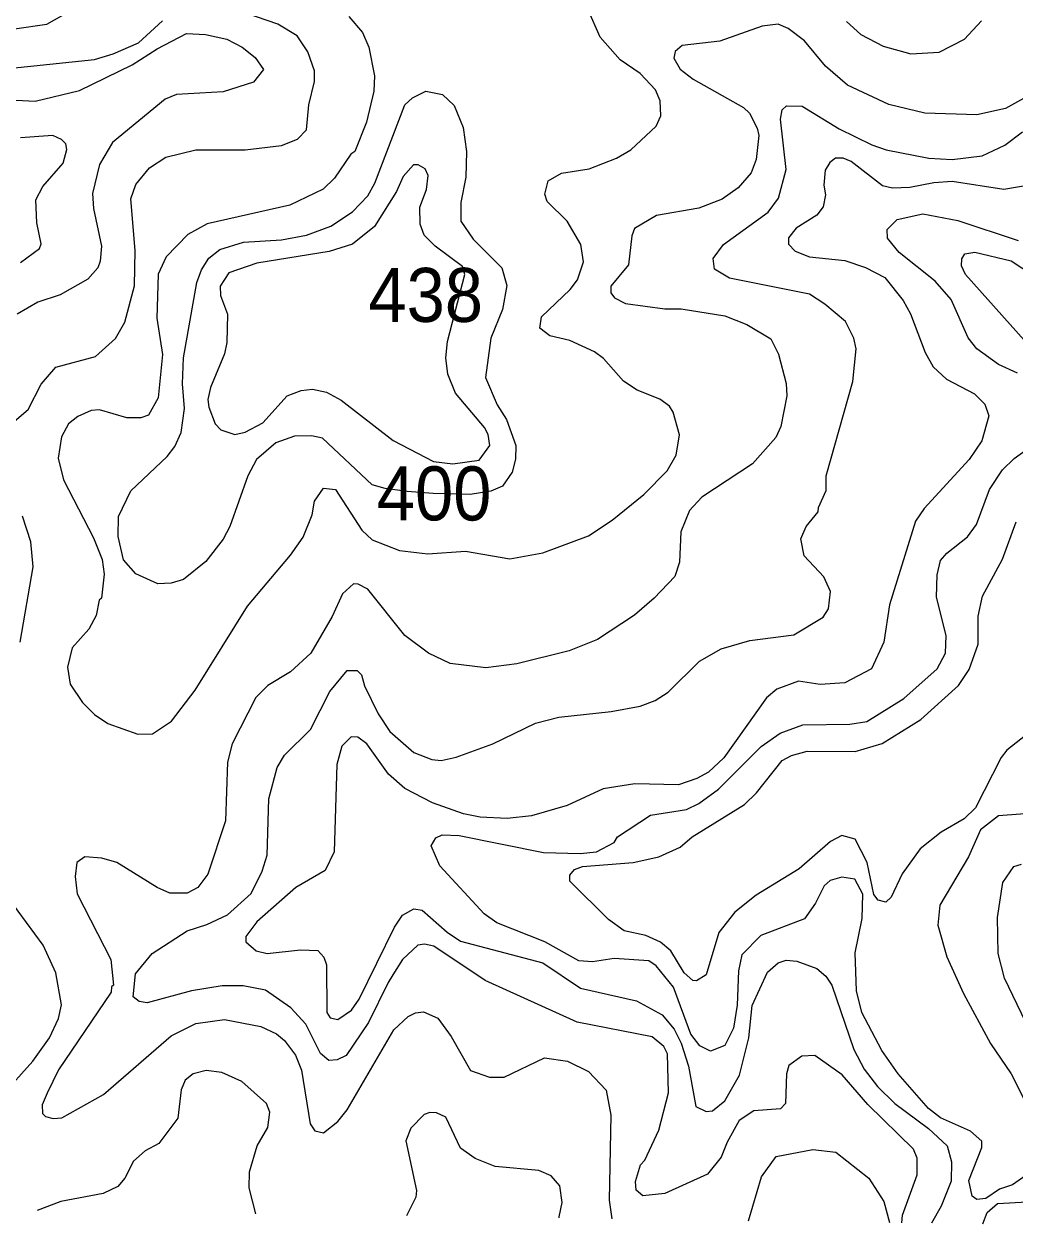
# Model space of a CAD drawing. Extents: x 673.6 to 698.9, y 7012 to 7040.1.
# Drawn here: x 675.544 to 677.012, y 7012.304 to 7014.081 of the extents above; entities that cross this region are included whole.
import ezdxf
from ezdxf.enums import TextEntityAlignment as Align

# ---------------------------------------------------------------- set-up
doc = ezdxf.new("R2010")
doc.units = 0
doc.header["$LTSCALE"] = 0.032
doc.layers.add('1', color=7, linetype='Continuous', lineweight=25)
doc.layers.add('2', color=7, linetype='Continuous', lineweight=13)
doc.layers.add('21', color=7, linetype='Continuous')
doc.layers.add('61', color=7, linetype='Continuous')

msp = doc.modelspace()

# ---------------------------------------------------------------- linework, layer by layer
at = {"layer": '1'}
msp.add_lwpolyline([(676.253, 7013.3963), (676.2355, 7013.3891), (676.2051, 7013.3837), (676.1502, 7013.3856), (676.1116, 7013.3885), (676.0793, 7013.3926), (676.0597, 7013.3984), (675.9862, 7013.4674), (675.9703, 7013.4709), (675.9448, 7013.4701), (675.9172, 7013.4604), (675.8884, 7013.4358), (675.8757, 7013.4114), (675.8489, 7013.3365), (675.8394, 7013.3178), (675.8136, 7013.2846), (675.7805, 7013.2582), (675.7624, 7013.2524), (675.7424, 7013.2516), (675.7098, 7013.2667), (675.6917, 7013.2872), (675.6838, 7013.3215), (675.6844, 7013.3514), (675.7023, 7013.3892), (675.7564, 7013.4404), (675.7679, 7013.455), (675.7772, 7013.4758), (675.7821, 7013.5112), (675.7789, 7013.5478), (675.7806, 7013.5863), (675.8004, 7013.6981), (675.8073, 7013.7166), (675.8182, 7013.7341), (675.8344, 7013.7468), (675.8696, 7013.7578), (675.9255, 7013.7611), (675.9629, 7013.768), (675.9988, 7013.7814), (676.0308, 7013.8027), (676.0536, 7013.8261), (676.0636, 7013.8448), (676.1083, 7013.9611), (676.1194, 7013.9715), (676.1392, 7013.9812), (676.1642, 7013.9762), (676.1815, 7013.9598), (676.1947, 7013.9275), (676.1996, 7013.892), (676.1987, 7013.8538), (676.1914, 7013.8164), (676.1914, 7013.7885), (676.2094, 7013.7619), (676.252, 7013.7194), (676.2593, 7013.6936), (676.2527, 7013.6577), (676.2357, 7013.6155), (676.2276, 7013.5574), (676.2448, 7013.5168), (676.2589, 7013.4952), (676.2726, 7013.4565), (676.2719, 7013.4364), (676.2671, 7013.4172)], close=True, dxfattribs=at)
for points in [[(677.0155, 7013.5634), (676.9875, 7013.5764), (676.9553, 7013.5997), (676.9423, 7013.6159), (676.9173, 7013.6729), (676.8936, 7013.6996), (676.8403, 7013.7423), (676.8229, 7013.7637), (676.8226, 7013.7762), (676.8373, 7013.7912), (676.8755, 7013.7996), (676.9269, 7013.7895), (677.0164, 7013.7601)], [(676.9457, 7012.4412), (676.9012, 7012.461), (676.8839, 7012.4745), (676.8389, 7012.526), (676.8147, 7012.5605), (676.7849, 7012.6171), (676.7769, 7012.6488), (676.7749, 7012.7054), (676.7854, 7012.756), (676.7863, 7012.7921), (676.7746, 7012.8142), (676.7551, 7012.8175), (676.7381, 7012.8122), (676.729, 7012.8045), (676.7162, 7012.7787), (676.7002, 7012.7554), (676.6355, 7012.7307), (676.6075, 7012.7022), (676.6022, 7012.6784), (676.6006, 7012.6275), (676.5949, 7012.5937), (676.5819, 7012.5681), (676.5609, 7012.5598), (676.5453, 7012.5674), (676.5316, 7012.585), (676.5059, 7012.6545), (676.4806, 7012.6861), (676.4694, 7012.6933), (676.4182, 7012.6968), (676.3861, 7012.692), (676.3657, 7012.6936), (676.3158, 7012.7216), (676.2447, 7012.7498), (676.2257, 7012.7628), (676.1603, 7012.8341), (676.1472, 7012.8636), (676.154, 7012.8753), (676.1635, 7012.8798), (676.1885, 7012.8792), (676.3134, 7012.8538), (676.368, 7012.8522), (676.3922, 7012.8547), (676.4181, 7012.8688), (676.4234, 7012.877), (676.4718, 7012.909), (676.5251, 7012.9176), (676.5437, 7012.9266), (676.5729, 7012.9477), (676.636, 7013.0107), (676.6642, 7013.0306), (676.6976, 7013.0428), (676.767, 7013.0437), (676.7924, 7013.0479), (676.847, 7013.0819), (676.8964, 7013.1258), (676.9086, 7013.1491), (676.9096, 7013.1752), (676.8956, 7013.2318), (676.8964, 7013.2652), (676.9015, 7013.286), (676.9108, 7013.2969), (676.9416, 7013.3214), (676.9548, 7013.3397), (676.9741, 7013.3912), (676.9933, 7013.4203), (677.0107, 7013.4372), (677.0372, 7013.4564)], [(677.0523, 7012.9129), (676.9875, 7012.9081), (676.9606, 7012.8873), (676.9428, 7012.8473), (676.9006, 7012.7757), (676.8974, 7012.7463), (676.9107, 7012.6993), (676.9356, 7012.645), (676.9757, 7012.5711), (677.0063, 7012.5263), (677.0254, 7012.4881)], [(676.9551, 7012.3398), (676.9481, 7012.3451), (676.9434, 7012.3681), (676.9625, 7012.4172), (676.9628, 7012.4263), (676.9457, 7012.4412)], [(677.0279, 7012.3756), (677.0082, 7012.3616), (676.9888, 7012.3554), (676.9686, 7012.3417), (676.9551, 7012.3398)]]:
    msp.add_lwpolyline(points, dxfattribs=at)
at = {"layer": '2'}
for points in [[(675.578, 7014.0806), (675.609, 7014.0975), (675.612, 7014.1049), (675.6116, 7014.1258), (675.5895, 7014.1534), (675.5669, 7014.1707), (675.5322, 7014.1907), (675.4806, 7014.2073), (675.4643, 7014.206), (675.4228, 7014.1848), (675.3956, 7014.1494), (675.3602, 7014.1108), (675.3475, 7014.0889), (675.3466, 7014.0778), (675.3519, 7014.0614), (675.3659, 7014.0503), (675.4022, 7014.0462), (675.4433, 7014.0535), (675.4818, 7014.0667)], [(676.153, 7013.7516), (676.1371, 7013.7679), (676.1312, 7013.7844), (676.1306, 7013.8092), (676.1403, 7013.8355), (676.1428, 7013.8562), (676.1385, 7013.8663), (676.1278, 7013.8719), (676.1211, 7013.8719), (676.1056, 7013.8549), (676.096, 7013.8326), (676.0634, 7013.781), (676.0309, 7013.7548), (675.9962, 7013.7439), (675.8891, 7013.7264), (675.8477, 7013.7124), (675.8347, 7013.6922), (675.8355, 7013.6784), (675.8455, 7013.651), (675.8446, 7013.6091), (675.8412, 7013.5922), (675.8204, 7013.5426), (675.8167, 7013.5248), (675.818, 7013.5132), (675.8275, 7013.4888), (675.8359, 7013.4799), (675.8564, 7013.4726), (675.8719, 7013.4764), (675.8978, 7013.4903), (675.934, 7013.5299), (675.9548, 7013.5379), (675.9713, 7013.5399), (675.9925, 7013.5357), (676.0142, 7013.5234), (676.0908, 7013.4639), (676.1509, 7013.4327), (676.1795, 7013.4292), (676.2183, 7013.4346), (676.234, 7013.4563), (676.2315, 7013.4728), (676.2262, 7013.483), (676.1833, 7013.5338), (676.1717, 7013.5621), (676.1691, 7013.5865), (676.1716, 7013.6103), (676.1973, 7013.7095), (676.1937, 7013.7214)]]:
    msp.add_lwpolyline(points, close=True, dxfattribs=at)
for points in [[(675.5302, 7013.4923), (675.5503, 7013.5098), (675.5698, 7013.5472), (675.5916, 7013.5727), (675.6503, 7013.5885), (675.6797, 7013.615), (675.6937, 7013.6392), (675.7082, 7013.6929), (675.709, 7013.7454), (675.7026, 7013.8217), (675.7098, 7013.8428), (675.7301, 7013.8676), (675.7542, 7013.8834), (675.7986, 7013.8941), (675.872, 7013.8942), (675.9254, 7013.9007), (675.9492, 7013.9099), (675.9629, 7013.9241), (675.9663, 7013.9611), (675.9744, 7013.9953), (675.9744, 7014.0113), (675.9648, 7014.0393), (675.9489, 7014.0633), (675.9204, 7014.0802), (675.8556, 7014.1024)], [(676.4967, 7013.419), (676.5099, 7013.4423), (676.515, 7013.4725), (676.5057, 7013.5061), (676.5001, 7013.5146), (676.4856, 7013.5251), (676.4524, 7013.5384), (676.432, 7013.5517), (676.4023, 7013.5853), (676.3891, 7013.5951), (676.3527, 7013.6121), (676.3229, 7013.619), (676.3082, 7013.6303), (676.3108, 7013.6468), (676.3529, 7013.6876), (676.3638, 7013.702), (676.3729, 7013.7287), (676.3688, 7013.7541), (676.3485, 7013.7887), (676.3188, 7013.818), (676.3155, 7013.8287), (676.3203, 7013.8486), (676.34, 7013.8598), (676.3812, 7013.8663), (676.4218, 7013.882), (676.4431, 7013.8944), (676.4802, 7013.9293), (676.4872, 7013.9446), (676.4861, 7013.9668), (676.4793, 7013.9834), (676.4568, 7014.0075), (676.427, 7014.0275), (676.3975, 7014.0613), (676.3791, 7014.1025)], [(675.483, 7014.0108), (675.6485, 7014.0283), (675.6764, 7014.0367), (675.7137, 7014.053), (675.7492, 7014.0852)], [(676.0252, 7014.0916), (676.0454, 7014.0682), (676.0548, 7014.0464), (676.0632, 7014.0038), (676.0624, 7013.9812), (676.0515, 7013.9353), (676.034, 7013.8918), (676.0284, 7013.8879), (676.0042, 7013.8525), (675.9875, 7013.8359), (675.938, 7013.8126), (675.8157, 7013.7847), (675.7869, 7013.769), (675.755, 7013.7358), (675.7431, 7013.7104), (675.7411, 7013.6452), (675.7493, 7013.5913), (675.7428, 7013.5272), (675.7288, 7013.5016), (675.7172, 7013.4976), (675.6968, 7013.4976), (675.656, 7013.5094), (675.6439, 7013.5083), (675.6239, 7013.4995), (675.61, 7013.4885), (675.5998, 7013.4693), (675.5949, 7013.4377), (675.6028, 7013.4059), (675.6474, 7013.3197), (675.6603, 7013.2875), (675.663, 7013.2658), (675.6589, 7013.2305), (675.6557, 7013.2274), (675.6513, 7013.2048), (675.6403, 7013.1844), (675.6155, 7013.1571), (675.6087, 7013.1283), (675.6128, 7013.1032), (675.6308, 7013.076), (675.6485, 7013.0582), (675.6684, 7013.0447), (675.7128, 7013.0289), (675.7344, 7013.0297), (675.763, 7013.0485), (675.7977, 7013.094), (675.8755, 7013.2185), (675.9389, 7013.294), (675.9578, 7013.321), (675.971, 7013.3539), (675.9746, 7013.3742), (675.9876, 7013.3933), (676.0054, 7013.3913), (676.0445, 7013.331), (676.0598, 7013.3166), (676.1003, 7013.301), (676.1422, 7013.2959), (676.1979, 7013.3), (676.2637, 7013.2885)], [(676.7621, 7014.0842), (676.7836, 7014.0653), (676.8163, 7014.0477), (676.8575, 7014.0364), (676.8994, 7014.0387), (676.9369, 7014.0581), (676.962, 7014.0853)], [(675.5135, 7013.9688), (675.561, 7013.9665), (675.6263, 7013.9822), (675.7043, 7014.0204), (675.7416, 7014.0441), (675.7852, 7014.0665), (675.8131, 7014.0651), (675.8449, 7014.0583), (675.8673, 7014.0463), (675.8867, 7014.0309), (675.8989, 7014.0131), (675.8843, 7013.9947), (675.8394, 7013.9804), (675.7703, 7013.9762), (675.7533, 7013.9692), (675.6756, 7013.9051), (675.6559, 7013.8726), (675.6458, 7013.8296), (675.6472, 7013.8074), (675.6589, 7013.7519), (675.6573, 7013.7297), (675.6536, 7013.7196), (675.6389, 7013.7028), (675.5978, 7013.6795), (675.5649, 7013.6688), (675.534, 7013.6509)], [(677.0241, 7013.9701), (676.9976, 7013.9555), (676.9553, 7013.9459), (676.8781, 7013.9484), (676.8249, 7013.9612), (676.7637, 7013.9901), (676.731, 7014.0184), (676.7002, 7014.0557), (676.6758, 7014.0742), (676.6613, 7014.0805), (676.6375, 7014.0775), (676.5747, 7014.0552), (676.5188, 7014.0486), (676.5084, 7014.0398), (676.5068, 7014.0302), (676.5158, 7014.014), (676.535, 7013.9991), (676.6099, 7013.9569), (676.6185, 7013.9484), (676.6301, 7013.9264), (676.6325, 7013.9154), (676.6285, 7013.8801), (676.6211, 7013.8605), (676.6019, 7013.838), (676.5779, 7013.8212), (676.5437, 7013.808), (676.4807, 7013.7971), (676.4482, 7013.7776), (676.4443, 7013.767), (676.4394, 7013.7238), (676.4135, 7013.6922), (676.4134, 7013.6828), (676.4189, 7013.675), (676.4352, 7013.6669), (676.4931, 7013.6591), (676.5172, 7013.659), (676.5822, 7013.6485), (676.6148, 7013.6355), (676.65, 7013.6144), (676.6617, 7013.5919), (676.6729, 7013.5481), (676.6738, 7013.5302), (676.6648, 7013.4844), (676.6578, 7013.4683), (676.623, 7013.4294), (676.5478, 7013.3802), (676.5296, 7013.3602), (676.517, 7013.3287), (676.5151, 7013.2839), (676.5081, 7013.2626), (676.4776, 7013.2304), (676.4482, 7013.2051), (676.3935, 7013.1694), (676.3515, 7013.1523), (676.2739, 7013.1332), (676.228, 7013.1274), (676.1754, 7013.1335), (676.1431, 7013.1492), (676.1081, 7013.1753), (676.0537, 7013.2438), (676.0392, 7013.2512), (676.0323, 7013.2515), (676.0158, 7013.2369), (676.0007, 7013.2031), (675.9692, 7013.1488), (675.9389, 7013.1213), (675.9054, 7013.1011)], [(676.7608, 7013.6402), (676.7302, 7013.666), (676.7073, 7013.6804), (676.5888, 7013.7045), (676.5666, 7013.7177), (676.5646, 7013.7336), (676.5801, 7013.7539), (676.6464, 7013.8019), (676.6614, 7013.8226), (676.6729, 7013.8654), (676.6647, 7013.9398), (676.6671, 7013.9534), (676.6732, 7013.9596), (676.6967, 7013.959), (676.7516, 7013.9255), (676.8, 7013.9017), (676.8211, 7013.8945), (676.8842, 7013.8819), (676.9186, 7013.8802), (676.9629, 7013.8853), (676.9965, 7013.901), (677.0228, 7013.9209)], [(675.5392, 7013.7275), (675.5675, 7013.748), (675.57, 7013.7553), (675.5634, 7013.786), (675.562, 7013.8205), (675.572, 7013.8398), (675.6021, 7013.8745), (675.6078, 7013.8949), (675.6062, 7013.9031), (675.5997, 7013.9097), (675.587, 7013.9154), (675.539, 7013.9121)], [(676.8915, 7013.8456), (676.856, 7013.8383), (676.8302, 7013.8378), (676.8157, 7013.841), (676.769, 7013.8768), (676.7574, 7013.8821), (676.7458, 7013.8818), (676.7375, 7013.8755), (676.7306, 7013.8644), (676.7289, 7013.8418), (676.7312, 7013.8275), (676.7279, 7013.8097), (676.7185, 7013.7976), (676.6877, 7013.7783), (676.6766, 7013.764), (676.6766, 7013.7548), (676.686, 7013.7443), (676.7075, 7013.736), (676.7597, 7013.7306), (676.7906, 7013.7202), (676.8192, 7013.7051), (676.8463, 7013.671), (676.8572, 7013.6513), (676.8785, 7013.594), (676.8905, 7013.5732), (676.9104, 7013.5548), (676.952, 7013.5329), (676.9669, 7013.5177), (676.9728, 7013.5006), (676.9625, 7013.4634), (676.9437, 7013.4358), (676.8772, 7013.363), (676.8644, 7013.3444), (676.8257, 7013.2208), (676.8175, 7013.1652), (676.7991, 7013.1257), (676.7597, 7013.1052), (676.7232, 7013.1028), (676.6911, 7013.1077), (676.6592, 7013.0958), (676.6439, 7013.083), (676.5807, 7012.994), (676.5578, 7012.973), (676.5408, 7012.9635), (676.5135, 7012.9541), (676.4488, 7012.9555), (676.4018, 7012.9482), (676.3488, 7012.9235), (676.2956, 7012.9081), (676.2599, 7012.904), (676.2197, 7012.9063), (676.195, 7012.9112), (676.1491, 7012.9276), (676.1084, 7012.9487), (676.0843, 7012.9699), (676.052, 7013.0145), (676.0385, 7013.0246), (676.0287, 7013.0253), (676.015, 7013.0111), (676.0074, 7012.984), (676.0034, 7012.8547), (675.9902, 7012.8271), (675.9471, 7012.8018), (675.8889, 7012.751), (675.8726, 7012.7294), (675.8728, 7012.7213), (675.8879, 7012.7082), (675.9042, 7012.7042), (675.954, 7012.7099), (675.9795, 7012.7089), (675.9882, 7012.6988), (675.9924, 7012.6873), (675.9926, 7012.6167), (675.9976, 7012.609), (676.009, 7012.6065), (676.0293, 7012.6202), (676.0408, 7012.6365), (676.0929, 7012.7431), (676.1049, 7012.7609), (676.1215, 7012.7703), (676.1341, 7012.7682), (676.1707, 7012.7356), (676.1908, 7012.7227), (676.3124, 7012.6905), (676.3684, 7012.6531), (676.4512, 7012.634), (676.4891, 7012.6136), (676.5071, 7012.5921), (676.5175, 7012.5714), (676.5283, 7012.5374), (676.539, 7012.4779), (676.5546, 7012.4701), (676.564, 7012.4714), (676.5823, 7012.4862), (676.6038, 7012.5239)], [(677.0752, 7013.8713), (677.061, 7013.8559), (677.0325, 7013.8422), (676.995, 7013.8358), (676.9186, 7013.8473), (676.8915, 7013.8456)], [(677.0375, 7013.5985), (676.9384, 7013.7097), (676.9327, 7013.7225), (676.933, 7013.7327), (676.9377, 7013.7403), (676.9524, 7013.743), (677.0062, 7013.7298), (677.0678, 7013.6896)], [(676.7319, 7013.3897), (676.7322, 7013.4117), (676.7715, 7013.5515), (676.7765, 7013.5998), (676.7732, 7013.6156), (676.7608, 7013.6402)], [(676.2637, 7013.2885), (676.3127, 7013.2974), (676.3804, 7013.3229), (676.4155, 7013.3458), (676.462, 7013.3841), (676.4967, 7013.419)], [(676.8444, 7012.3054), (676.845, 7012.3169), (676.8668, 7012.3763), (676.8668, 7012.4014), (676.8617, 7012.4143), (676.7936, 7012.4808), (676.7556, 7012.5245), (676.7153, 7012.553), (676.696, 7012.5521), (676.677, 7012.5385), (676.6736, 7012.5262), (676.6721, 7012.4821), (676.6644, 7012.4741), (676.6251, 7012.4714), (676.6034, 7012.4571), (676.5855, 7012.425), (676.5768, 7012.4026), (676.5566, 7012.3776), (676.4933, 7012.3488), (676.4609, 7012.3452), (676.4508, 7012.3536), (676.4496, 7012.3665), (676.4573, 7012.3912), (676.4635, 7012.3981), (676.4842, 7012.4428), (676.4987, 7012.4979), (676.497, 7012.5558), (676.4918, 7012.5664), (676.4743, 7012.5807), (676.3636, 7012.6025), (676.2271, 7012.6641), (676.1511, 7012.7149), (676.1372, 7012.7182), (676.1273, 7012.7165), (676.1047, 7012.6954), (676.0906, 7012.6726), (676.0837, 7012.6611), (676.0545, 7012.6022), (676.0215, 7012.5534), (676.008, 7012.5466), (675.9957, 7012.5459), (675.9834, 7012.5564), (675.9615, 7012.5995), (675.9397, 7012.6239), (675.9021, 7012.6499), (675.8689, 7012.6566), (675.838, 7012.6565), (675.7924, 7012.6492), (675.7268, 7012.6312), (675.7149, 7012.6331), (675.706, 7012.64), (675.7093, 7012.6741), (675.734, 7012.7042), (675.7859, 7012.7377), (675.8153, 7012.7471), (675.8459, 7012.7616), (675.8805, 7012.793), (675.897, 7012.8261), (675.9045, 7012.8497), (675.9071, 7012.9335), (675.9193, 7012.9795), (675.9303, 7012.9979), (675.9685, 7013.036), (675.9974, 7013.0924), (676.0231, 7013.1231), (676.0376, 7013.1235), (676.0441, 7013.117), (676.0485, 7013.1007), (676.0688, 7013.059), (676.0859, 7013.0331), (676.1218, 7013.0017), (676.1484, 7012.9915), (676.1622, 7012.9902), (676.1845, 7012.995), (676.2387, 7013.0147), (676.3019, 7013.0453), (676.3364, 7013.0543), (676.4139, 7013.0625), (676.4569, 7013.0705), (676.4787, 7013.0788), (676.4984, 7013.091), (676.5447, 7013.1372), (676.5768, 7013.1553), (676.6191, 7013.1677), (676.6841, 7013.1759), (676.7277, 7013.2021), (676.7354, 7013.2144), (676.7386, 7013.2405), (676.7288, 7013.2622), (676.6995, 7013.2932), (676.6944, 7013.3185), (676.7027, 7013.3364), (676.7205, 7013.3585), (676.7207, 7013.3649), (676.7319, 7013.3897)], [(675.5389, 7013.1653), (675.5577, 7013.2767), (675.5544, 7013.3139), (675.5421, 7013.3517)], [(676.5218, 7012.6755), (676.5022, 7012.708), (676.4868, 7012.7209), (676.465, 7012.7311), (676.4331, 7012.7378), (676.4098, 7012.7546), (676.3528, 7012.8113), (676.3527, 7012.8204), (676.3594, 7012.8285), (676.3714, 7012.8331), (676.4465, 7012.839), (676.4844, 7012.8473), (676.5158, 7012.8619), (676.5335, 7012.877), (676.611, 7012.9249), (676.6291, 7012.9423), (676.6672, 7012.9901), (676.6809, 7012.9975), (676.7038, 7013.004), (676.7753, 7013.0034), (676.8152, 7013.0152), (676.8724, 7013.0506), (676.9282, 7013.1009), (676.9441, 7013.1249), (676.9572, 7013.1624), (676.9573, 7013.2038), (676.9636, 7013.2335), (676.9933, 7013.2882), (677.0137, 7013.3436)], [(675.9054, 7013.1011), (675.8876, 7013.0833), (675.8526, 7013.0149), (675.8459, 7012.9875), (675.8429, 7012.9007), (675.8166, 7012.8217)], [(677.041, 7013.038), (676.9997, 7013.0055), (676.9911, 7012.9947), (676.9533, 7012.9198), (676.9363, 7012.9038), (676.9025, 7012.8841), (676.8713, 7012.859), (676.8448, 7012.822), (676.8285, 7012.7879), (676.8203, 7012.7801), (676.809, 7012.7831), (676.8029, 7012.7914), (676.793, 7012.8392), (676.7749, 7012.8737), (676.7554, 7012.8792), (676.7385, 7012.87), (676.6923, 7012.8297), (676.6285, 7012.7907), (676.5968, 7012.7653)], [(675.8166, 7012.8217), (675.8016, 7012.8018), (675.786, 7012.7936), (675.7605, 7012.7936), (675.7417, 7012.8018), (675.682, 7012.8392), (675.6596, 7012.8454), (675.6345, 7012.8473), (675.6227, 7012.839), (675.6203, 7012.8181), (675.6229, 7012.7927), (675.6728, 7012.6952), (675.6769, 7012.6572), (675.6738, 7012.6547), (675.6736, 7012.6469), (675.5954, 7012.5319), (675.5788, 7012.4975), (675.5711, 7012.4804), (675.5719, 7012.4672), (675.5761, 7012.4627), (675.5873, 7012.4598), (675.6005, 7012.4611), (675.6622, 7012.4956), (675.7622, 7012.5824), (675.7986, 7012.6006), (675.8413, 7012.6064), (675.8949, 7012.596), (675.9182, 7012.5852), (675.9301, 7012.5752), (675.9465, 7012.5538), (675.9553, 7012.5316), (675.9679, 7012.452), (675.9751, 7012.4419), (675.9879, 7012.4389), (676.0091, 7012.4554), (676.0229, 7012.4727), (676.092, 7012.5911), (676.1132, 7012.6109), (676.124, 7012.6163), (676.1359, 7012.6178), (676.1572, 7012.6084), (676.1768, 7012.5815), (676.2054, 7012.5312), (676.2335, 7012.521), (676.2554, 7012.5212), (676.3149, 7012.5496), (676.3493, 7012.5446), (676.3801, 7012.5294), (676.4066, 7012.5017), (676.4133, 7012.4648), (676.4108, 7012.339), (676.4148, 7012.3115)], [(677.0525, 7012.5508), (676.9964, 7012.6677), (676.987, 7012.7043), (676.9856, 7012.7574), (676.9937, 7012.8092), (677.01, 7012.8331), (677.0214, 7012.8365)], [(675.5115, 7012.4935), (675.5574, 7012.545), (675.5822, 7012.5796), (675.5955, 7012.6078), (675.5998, 7012.6282), (675.5915, 7012.6756), (675.5726, 7012.7164), (675.5235, 7012.7836)], [(676.5968, 7012.7653), (676.5732, 7012.7355), (676.5543, 7012.6729), (676.5403, 7012.664), (676.5347, 7012.6642), (676.5218, 7012.6755)], [(676.6038, 7012.5239), (676.6177, 7012.5794), (676.6228, 7012.6274), (676.6455, 7012.6768), (676.6609, 7012.6904), (676.673, 7012.6943)], [(676.673, 7012.6943), (676.6888, 7012.6929), (676.7182, 7012.6822), (676.7316, 7012.6709), (676.7404, 7012.6573), (676.7731, 7012.5623), (676.7886, 7012.5332), (676.8083, 7012.5072), (676.8337, 7012.482), (676.8839, 7012.4449), (676.9113, 7012.4195), (676.9178, 7012.396), (676.917, 7012.3672), (676.9022, 7012.3303), (676.8883, 7012.3048)], [(675.8874, 7012.3189), (675.8776, 7012.3575), (675.8782, 7012.381), (675.8898, 7012.4196), (675.9053, 7012.4467), (675.9085, 7012.4691), (675.9032, 7012.4821), (675.867, 7012.5148), (675.8371, 7012.5281), (675.8142, 7012.5308), (675.7948, 7012.5259), (675.7831, 7012.5165), (675.7772, 7012.5026), (675.7723, 7012.4606), (675.7442, 7012.423), (675.724, 7012.4121), (675.7063, 7012.3966), (675.6936, 7012.3718), (675.6835, 7012.3593), (675.6615, 7012.349), (675.5988, 7012.3371), (675.564, 7012.3235)], [(676.3367, 7012.3126), (676.337, 7012.3141), (676.341, 7012.3354), (676.3377, 7012.3601), (676.3248, 7012.3752), (676.3069, 7012.3831), (676.242, 7012.3887), (676.2123, 7012.4009), (676.1907, 7012.4158), (676.1688, 7012.4621), (676.1552, 7012.4683), (676.1452, 7012.469), (676.137, 7012.4657), (676.1169, 7012.4456), (676.1097, 7012.4268), (676.1257, 7012.3535), (676.1247, 7012.3435), (676.1107, 7012.3158)], [(676.617, 7012.3086), (676.6363, 7012.3737), (676.658, 7012.4038), (676.7124, 7012.4141), (676.7466, 7012.41), (676.7951, 7012.3717), (676.8175, 7012.3368), (676.8257, 7012.3057)], [(676.9642, 7012.3037), (676.9703, 7012.3209), (676.9859, 7012.3343), (677.0297, 7012.3363)]]:
    msp.add_lwpolyline(points, dxfattribs=at)

# ---------------------------------------------------------------- texts
at = {"layer": '21', "width": 0.95}
msp.add_text('438', height=0.08, dxfattribs=at).set_placement((676.0544, 7013.6395))
at = {"layer": '61', "width": 0.95}
msp.add_text('400', height=0.08, rotation=359.902, dxfattribs=at).set_placement((676.1516, 7013.3456), align=Align.CENTER)

doc.saveas('drawing.dxf')
